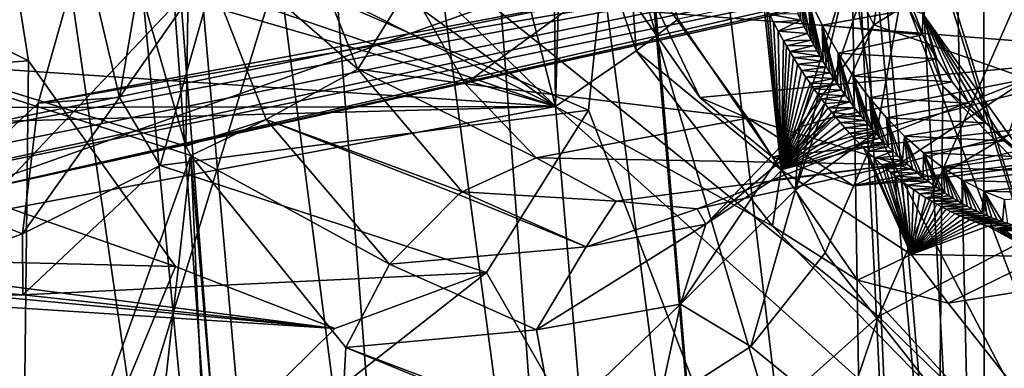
# Model space of a CAD drawing. Header units: metres. Extents: x -150 to 307, y -550 to 84.
# Tile 1012 of 1056: x 224.33 to 229.39, y 24.7 to 26.49. Entities that reach past the tile are written whole.
import ezdxf

# ---------------------------------------------------------------- set-up
doc = ezdxf.new("R2010")
doc.units = ezdxf.units.M
doc.layers.add('solid_26006363', color=7, linetype='CONTINUOUS')

msp = doc.modelspace()

# ---------------------------------------------------------------- linework, layer by layer
at = {"layer": 'solid_26006363'}
for points in [[(222.933075, 25.208296, 934.411377), (217.86026, 31.333513, 929.891663), (234.729706, 39.622826, 939.629944)], [(222.933075, 25.208296, 934.411377), (234.729706, 39.622826, 939.629944), (239.744629, 31.175119, 944.098083)], [(224.38855, 36.556042, 903.392822), (225.663223, 19.275679, 901.310608), (223.958771, 37.117767, 903.122925)], [(224.092285, 30.085453, 901.63324), (223.958771, 37.117767, 903.122925), (225.663223, 19.275679, 901.310608)], [(226.71344, 36.846863, 905.727051), (226.734879, 36.892757, 905.759827), (228.029587, 21.339209, 903.923767)], [(228.701538, 20.483871, 904.473816), (228.029587, 21.339209, 903.923767), (226.734879, 36.892757, 905.759827)], [(228.588013, 27.874582, 905.59491), (228.701538, 20.483871, 904.473816), (226.734879, 36.892757, 905.759827)], [(226.083389, 36.154472, 904.934937), (226.71344, 36.846863, 905.727051), (228.029587, 21.339209, 903.923767)], [(224.38855, 36.556042, 903.392822), (225.676941, 19.886387, 901.406067), (225.663223, 19.275679, 901.310608)], [(224.38855, 36.556042, 903.392822), (225.810562, 20.471102, 901.616516), (225.676941, 19.886387, 901.406067)], [(224.38855, 36.556042, 903.392822), (226.364548, 21.327438, 902.278442), (225.810562, 20.471102, 901.616516)], [(224.38855, 36.556042, 903.392822), (225.238113, 36.049168, 904.085938), (226.364548, 21.327438, 902.278442)], [(225.238113, 36.049168, 904.085938), (226.083389, 36.154472, 904.934937), (227.169479, 21.64463, 903.115479)], [(226.083389, 36.154472, 904.934937), (228.029587, 21.339209, 903.923767), (227.169479, 21.64463, 903.115479)], [(225.238113, 36.049168, 904.085938), (227.169479, 21.64463, 903.115479), (226.364548, 21.327438, 902.278442)], [(227.369934, 27.180822, 913.618591), (229.28212, 20.740311, 914.562073), (228.000015, 34.546337, 915.88092)], [(228.109055, 34.447243, 915.971375), (228.000015, 34.546337, 915.88092), (229.28212, 20.740311, 914.562073)], [(228.558563, 34.297913, 916.409058), (228.109055, 34.447243, 915.971375), (229.28212, 20.740311, 914.562073)], [(229.067047, 30.019398, 915.98938), (228.558563, 34.297913, 916.409058), (229.28212, 20.740311, 914.562073)], [(225.228653, 33.224342, 906.663696), (222.794037, 30.242493, 903.265686), (227.08168, 26.040709, 906.479126)], [(227.062271, 27.94528, 907.02179), (225.228653, 33.224342, 906.663696), (227.08168, 26.040709, 906.479126)], [(224.341949, 23.315149, 909.80011), (223.392471, 33.158905, 910.8255), (218.879883, 29.627649, 905.655029)], [(223.805618, 32.935993, 911.187073), (223.392471, 33.158905, 910.8255), (224.341949, 23.315149, 909.80011)], [(224.147766, 27.703775, 910.40271), (223.805618, 32.935993, 911.187073), (224.341949, 23.315149, 909.80011)], [(228.426636, 28.819447, 912.856995), (229.292374, 32.75034, 914.614075), (230.220001, 23.066528, 913.714661)], [(230.136322, 29.451183, 914.796936), (230.220001, 23.066528, 913.714661), (229.292374, 32.75034, 914.614075)], [(207.210709, 32.490288, 894.447876), (226.584961, 17.939213, 905.5672), (226.852875, 18.152309, 905.862976)], [(207.210709, 32.490288, 894.447876), (226.910736, 18.299572, 905.940063), (226.584961, 17.939213, 905.5672)], [(207.210709, 32.490288, 894.447876), (226.852875, 18.152309, 905.862976), (226.910736, 18.299572, 905.940063)], [(226.778046, 17.647861, 937.837097), (222.933075, 25.208296, 934.411377), (239.744629, 31.175119, 944.098083)], [(226.778046, 17.647861, 937.837097), (239.744629, 31.175119, 944.098083), (243.479523, 21.629707, 947.42572)], [(225.828857, 27.305632, 938.273621), (228.739426, 24.961998, 940.542236), (231.438202, 31.129774, 941.790894)], [(231.438202, 31.129774, 941.790894), (228.739426, 24.961998, 940.542236), (234.130096, 27.780539, 943.934509)], [(222.794037, 30.242493, 903.265686), (222.724243, 29.214176, 902.879822), (227.08168, 26.040709, 906.479126)], [(224.092285, 30.085453, 901.63324), (225.663223, 19.275679, 901.310608), (222.456528, 18.67592, 898.201721)], [(229.280884, 28.9625, 916.000183), (229.067047, 30.019398, 915.98938), (229.28212, 20.740311, 914.562073)], [(224.341949, 23.315149, 909.80011), (218.879883, 29.627649, 905.655029), (219.742844, 18.088186, 904.527832)], [(222.788315, 29.265169, 935.864197), (220.796112, 21.986137, 935.121948), (225.828857, 27.305632, 938.273621)], [(222.724243, 29.214176, 902.879822), (222.338043, 28.426254, 902.252686), (227.08168, 26.040709, 906.479126)], [(229.863983, 28.199978, 916.475403), (229.280884, 28.9625, 916.000183), (229.28212, 20.740311, 914.562073)], [(228.847427, 27.400961, 913.019592), (228.426636, 28.819447, 912.856995), (230.220001, 23.066528, 913.714661)], [(221.674805, 27.890181, 901.661743), (227.08168, 26.040709, 906.479126), (222.338043, 28.426254, 902.252686)], [(230.615555, 28.021585, 917.255615), (229.863983, 28.199978, 916.475403), (229.28212, 20.740311, 914.562073)], [(230.615555, 28.021585, 917.255615), (229.28212, 20.740311, 914.562073), (230.96936, 22.346163, 916.648987)], [(227.120712, 27.433559, 906.933594), (227.062271, 27.94528, 907.02179), (227.08168, 26.040709, 906.479126)], [(221.674805, 27.890181, 901.661743), (220.917435, 27.831703, 900.986938), (227.08168, 26.040709, 906.479126)], [(228.588013, 27.874582, 905.59491), (229.005539, 19.295961, 904.616943), (228.701538, 20.483871, 904.473816)], [(228.588013, 27.874582, 905.59491), (228.65152, 27.228842, 905.536011), (229.005539, 19.295961, 904.616943)], [(220.917435, 27.831703, 900.986938), (209.069305, 27.25255, 890.430664), (227.08168, 26.040709, 906.479126)], [(228.739426, 24.961998, 940.542236), (231.497849, 22.278122, 942.647217), (234.130096, 27.780539, 943.934509)], [(222.304886, 27.322866, 912.606201), (224.147766, 27.703775, 910.40271), (224.377335, 26.27429, 910.359558)], [(224.377335, 26.27429, 910.359558), (224.147766, 27.703775, 910.40271), (224.341949, 23.315149, 909.80011)], [(222.376663, 27.24016, 913.304688), (222.515839, 26.360807, 913.380981), (230.631729, 27.443169, 906.187317)], [(222.515839, 26.360807, 913.380981), (230.684784, 27.291998, 906.234619), (230.631729, 27.443169, 906.187317)], [(227.415604, 27.463661, 906.898743), (227.120712, 27.433559, 906.933594), (227.495438, 26.325548, 907.017151)], [(227.711014, 26.488485, 906.944885), (227.415604, 27.463661, 906.898743), (227.495438, 26.325548, 907.017151)], [(223.768433, 21.762133, 906.843323), (220.097733, 27.420607, 904.277832), (225.209595, 25.788092, 908.960205)], [(225.18483, 25.836267, 908.944031), (225.209595, 25.788092, 908.960205), (220.097733, 27.420607, 904.277832)], [(224.766693, 27.27828, 908.794617), (225.18483, 25.836267, 908.944031), (220.097733, 27.420607, 904.277832)], [(227.495438, 26.325548, 907.017151), (227.120712, 27.433559, 906.933594), (227.08168, 26.040709, 906.479126)], [(228.861328, 26.634264, 912.888611), (228.847427, 27.400961, 913.019592), (230.220001, 23.066528, 913.714661)], [(220.796112, 21.986137, 935.121948), (223.751617, 20.514965, 937.392212), (225.828857, 27.305632, 938.273621)], [(222.304886, 27.322866, 912.606201), (224.377335, 26.27429, 910.359558), (222.491531, 26.14395, 912.708496)], [(222.515839, 26.360807, 913.380981), (222.980148, 25.708076, 913.777039), (230.684784, 27.291998, 906.234619)], [(222.980148, 25.708076, 913.777039), (230.779587, 27.177504, 906.319092), (230.684784, 27.291998, 906.234619)], [(225.828857, 27.305632, 938.273621), (223.751617, 20.514965, 937.392212), (228.739426, 24.961998, 940.542236)], [(224.426743, 26.056856, 915.157837), (231.216324, 27.330534, 906.708191), (231.135284, 27.207613, 906.635986)], [(224.657944, 26.87734, 915.426025), (231.216324, 27.330534, 906.708191), (224.426743, 26.056856, 915.157837)], [(217.16037, 26.025181, 897.639526), (227.08168, 26.040709, 906.479126), (209.069305, 27.25255, 890.430664)], [(225.200897, 26.987585, 909.024109), (225.18483, 25.836267, 908.944031), (224.766693, 27.27828, 908.794617)], [(223.900223, 25.561747, 914.632385), (231.135284, 27.207613, 906.635986), (231.024857, 27.134247, 906.537598)], [(224.426743, 26.056856, 915.157837), (231.135284, 27.207613, 906.635986), (223.900223, 25.561747, 914.632385)], [(228.65152, 27.228842, 905.536011), (229.069351, 26.142412, 905.757874), (229.005539, 19.295961, 904.616943)], [(228.967743, 26.515848, 905.809814), (229.069351, 26.142412, 905.757874), (228.65152, 27.228842, 905.536011)], [(223.11145, 25.618933, 913.89502), (230.779587, 27.177504, 906.319092), (222.980148, 25.708076, 913.777039)], [(223.249268, 25.552698, 914.020386), (230.779587, 27.177504, 906.319092), (223.11145, 25.618933, 913.89502)], [(223.249268, 25.552698, 914.020386), (230.900452, 27.122534, 906.426758), (230.779587, 27.177504, 906.319092)], [(225.363403, 26.836445, 915.450134), (227.25177, 26.021833, 913.275757), (227.369934, 27.180822, 913.618591)], [(227.369934, 27.180822, 913.618591), (227.25177, 26.021833, 913.275757), (229.28212, 20.740311, 914.562073)], [(223.900223, 25.561747, 914.632385), (230.900452, 27.122534, 906.426758), (223.249268, 25.552698, 914.020386)], [(223.900223, 25.561747, 914.632385), (231.024857, 27.134247, 906.537598), (230.900452, 27.122534, 906.426758)], [(225.726517, 27.088692, 909.057129), (226.066483, 26.231567, 909.202576), (225.200897, 26.987585, 909.024109)], [(226.331696, 26.660131, 908.87616), (226.066483, 26.231567, 909.202576), (225.726517, 27.088692, 909.057129)], [(229.805832, 27.125757, 910.316528), (228.798782, 27.027737, 911.64093), (228.715332, 26.459444, 911.403503)], [(229.504669, 26.181925, 909.82666), (229.805832, 27.125757, 910.316528), (228.715332, 26.459444, 911.403503)], [(224.657944, 26.87734, 915.426025), (224.843628, 26.087004, 915.385315), (225.007706, 27.049585, 915.599182)], [(225.007706, 27.049585, 915.599182), (224.843628, 26.087004, 915.385315), (225.363403, 26.836445, 915.450134)], [(225.200897, 26.987585, 909.024109), (225.596985, 25.972654, 909.213684), (225.18483, 25.836267, 908.944031)], [(226.066483, 26.231567, 909.202576), (225.596985, 25.972654, 909.213684), (225.200897, 26.987585, 909.024109)], [(228.583008, 26.728441, 912.021545), (228.715332, 26.459444, 911.403503), (228.798782, 27.027737, 911.64093)], [(224.657944, 26.87734, 915.426025), (224.426743, 26.056856, 915.157837), (224.843628, 26.087004, 915.385315)], [(224.843628, 26.087004, 915.385315), (225.053467, 25.736502, 915.090637), (225.363403, 26.836445, 915.450134)], [(225.363403, 26.836445, 915.450134), (225.053467, 25.736502, 915.090637), (227.25177, 26.021833, 913.275757)], [(227.487427, 26.790344, 907.864136), (226.618118, 26.156322, 909.051025), (226.331696, 26.660131, 908.87616)], [(227.487427, 26.790344, 907.864136), (228.068161, 25.98049, 908.30658), (226.618118, 26.156322, 909.051025)], [(227.821793, 26.087296, 908.074402), (228.068161, 25.98049, 908.30658), (227.487427, 26.790344, 907.864136)], [(227.513474, 26.53178, 907.842346), (227.821793, 26.087296, 908.074402), (227.487427, 26.790344, 907.864136)], [(228.39386, 26.380751, 906.552002), (228.376938, 26.611071, 906.577209), (228.31221, 26.769846, 906.541077)], [(228.375443, 26.415867, 906.539734), (228.39386, 26.380751, 906.552002), (228.31221, 26.769846, 906.541077)], [(228.358124, 26.450205, 906.528503), (228.375443, 26.415867, 906.539734), (228.31221, 26.769846, 906.541077)], [(228.341751, 26.483767, 906.518127), (228.358124, 26.450205, 906.528503), (228.31221, 26.769846, 906.541077)], [(228.326279, 26.516537, 906.508484), (228.341751, 26.483767, 906.518127), (228.31221, 26.769846, 906.541077)], [(229.981613, 26.703989, 905.443237), (230.244583, 26.31381, 905.649597), (227.513474, 26.53178, 907.842346)], [(228.583008, 26.728441, 912.021545), (228.635742, 26.557356, 912.527039), (228.313599, 25.611835, 911.989685)], [(228.583008, 26.728441, 912.021545), (228.313599, 25.611835, 911.989685), (228.332794, 25.933565, 911.561096)], [(228.583008, 26.728441, 912.021545), (228.332794, 25.933565, 911.561096), (228.715332, 26.459444, 911.403503)], [(226.331696, 26.660131, 908.87616), (226.618118, 26.156322, 909.051025), (226.066483, 26.231567, 909.202576)], [(228.635742, 26.557356, 912.527039), (228.861328, 26.634264, 912.888611), (228.730896, 25.911402, 912.617188)], [(228.730896, 25.911402, 912.617188), (228.861328, 26.634264, 912.888611), (230.220001, 23.066528, 913.714661)], [(228.376938, 26.611071, 906.577209), (228.450638, 26.458672, 906.62384), (228.898056, 26.53758, 906.02887)], [(228.455872, 26.270824, 906.594727), (228.450638, 26.458672, 906.62384), (228.376938, 26.611071, 906.577209)], [(228.439316, 26.298922, 906.58313), (228.455872, 26.270824, 906.594727), (228.376938, 26.611071, 906.577209)], [(228.423477, 26.326605, 906.572083), (228.439316, 26.298922, 906.58313), (228.376938, 26.611071, 906.577209)], [(228.408356, 26.353891, 906.561768), (228.423477, 26.326605, 906.572083), (228.376938, 26.611071, 906.577209)], [(228.39386, 26.380751, 906.552002), (228.408356, 26.353891, 906.561768), (228.376938, 26.611071, 906.577209)], [(228.240845, 25.714544, 907.307129), (228.148987, 26.579916, 906.648926), (227.711014, 26.488485, 906.944885)], [(228.240845, 25.714544, 907.307129), (228.163925, 26.548277, 906.656128), (228.148987, 26.579916, 906.648926)], [(228.240845, 25.714544, 907.307129), (228.180801, 26.513607, 906.664612), (228.163925, 26.548277, 906.656128)], [(228.313599, 25.611835, 911.989685), (228.635742, 26.557356, 912.527039), (228.730896, 25.911402, 912.617188)], [(228.450638, 26.458672, 906.62384), (228.965607, 26.408026, 906.071228), (228.898056, 26.53758, 906.02887)], [(228.898056, 26.53758, 906.02887), (228.965607, 26.408026, 906.071228), (228.967743, 26.515848, 905.809814)], [(228.240845, 25.714544, 907.307129), (227.711014, 26.488485, 906.944885), (227.495438, 26.325548, 907.017151)], [(230.244583, 26.31381, 905.649597), (227.821793, 26.087296, 908.074402), (227.513474, 26.53178, 907.842346)], [(228.180801, 26.513607, 906.664612), (228.341751, 26.483767, 906.518127), (228.326279, 26.516537, 906.508484)], [(228.180801, 26.513607, 906.664612), (228.201324, 26.472847, 906.675354), (228.341751, 26.483767, 906.518127)], [(228.240845, 25.714544, 907.307129), (228.201324, 26.472847, 906.675354), (228.180801, 26.513607, 906.664612)], [(228.201324, 26.472847, 906.675354), (228.225067, 26.427654, 906.688232), (228.341751, 26.483767, 906.518127)], [(228.225067, 26.427654, 906.688232), (228.358124, 26.450205, 906.528503), (228.341751, 26.483767, 906.518127)], [(228.965607, 26.408026, 906.071228), (229.039246, 26.284241, 906.121277), (228.967743, 26.515848, 905.809814)], [(228.967743, 26.515848, 905.809814), (229.483459, 25.789953, 906.196533), (229.069351, 26.142412, 905.757874)], [(229.383804, 25.864332, 906.391052), (229.483459, 25.789953, 906.196533), (228.967743, 26.515848, 905.809814)], [(229.291306, 25.956585, 906.314026), (229.383804, 25.864332, 906.391052), (228.967743, 26.515848, 905.809814)], [(229.202759, 26.057646, 906.243164), (229.291306, 25.956585, 906.314026), (228.967743, 26.515848, 905.809814)], [(229.118515, 26.167139, 906.178772), (229.202759, 26.057646, 906.243164), (228.967743, 26.515848, 905.809814)], [(229.039246, 26.284241, 906.121277), (229.118515, 26.167139, 906.178772), (228.967743, 26.515848, 905.809814)], [(228.240845, 25.714544, 907.307129), (228.225067, 26.427654, 906.688232), (228.201324, 26.472847, 906.675354)], [(228.225067, 26.427654, 906.688232), (228.375443, 26.415867, 906.539734), (228.358124, 26.450205, 906.528503)], [(228.332794, 25.933565, 911.561096), (228.504898, 25.985924, 911.052124), (228.715332, 26.459444, 911.403503)], [(228.450638, 26.458672, 906.62384), (228.533005, 26.313496, 906.680847), (228.965607, 26.408026, 906.071228)], [(228.529449, 26.154728, 906.648315), (228.533005, 26.313496, 906.680847), (228.450638, 26.458672, 906.62384)], [(228.509888, 26.184256, 906.633789), (228.529449, 26.154728, 906.648315), (228.450638, 26.458672, 906.62384)], [(228.491074, 26.213436, 906.619995), (228.509888, 26.184256, 906.633789), (228.450638, 26.458672, 906.62384)], [(228.473083, 26.242311, 906.607056), (228.491074, 26.213436, 906.619995), (228.450638, 26.458672, 906.62384)], [(228.455872, 26.270824, 906.594727), (228.473083, 26.242311, 906.607056), (228.450638, 26.458672, 906.62384)], [(229.504669, 26.181925, 909.82666), (228.715332, 26.459444, 911.403503), (228.504898, 25.985924, 911.052124)], [(228.225067, 26.427654, 906.688232), (228.252396, 26.37789, 906.703796), (228.375443, 26.415867, 906.539734)], [(228.240845, 25.714544, 907.307129), (228.252396, 26.37789, 906.703796), (228.225067, 26.427654, 906.688232)], [(228.252396, 26.37789, 906.703796), (228.39386, 26.380751, 906.552002), (228.375443, 26.415867, 906.539734)], [(228.252396, 26.37789, 906.703796), (228.267639, 26.351065, 906.712769), (228.39386, 26.380751, 906.552002)], [(228.267639, 26.351065, 906.712769), (228.408356, 26.353891, 906.561768), (228.39386, 26.380751, 906.552002)], [(228.533005, 26.313496, 906.680847), (229.039246, 26.284241, 906.121277), (228.965607, 26.408026, 906.071228)], [(228.240845, 25.714544, 907.307129), (228.267639, 26.351065, 906.712769), (228.252396, 26.37789, 906.703796)], [(228.240845, 25.714544, 907.307129), (228.284225, 26.322607, 906.722778), (228.267639, 26.351065, 906.712769)], [(228.267639, 26.351065, 906.712769), (228.284225, 26.322607, 906.722778), (228.408356, 26.353891, 906.561768)], [(228.284225, 26.322607, 906.722778), (228.423477, 26.326605, 906.572083), (228.408356, 26.353891, 906.561768)], [(228.195648, 25.424828, 907.531555), (227.495438, 26.325548, 907.017151), (227.08168, 26.040709, 906.479126)], [(228.240845, 25.714544, 907.307129), (227.495438, 26.325548, 907.017151), (228.195648, 25.424828, 907.531555)], [(230.244583, 26.31381, 905.649597), (228.195755, 25.780355, 908.401062), (227.821793, 26.087296, 908.074402)], [(230.244583, 26.31381, 905.649597), (230.57103, 26.048555, 905.936646), (228.195755, 25.780355, 908.401062)], [(228.240845, 25.714544, 907.307129), (228.302979, 26.291336, 906.734375), (228.284225, 26.322607, 906.722778)], [(228.240845, 25.714544, 907.307129), (228.323456, 26.258205, 906.747314), (228.302979, 26.291336, 906.734375)], [(228.284225, 26.322607, 906.722778), (228.439316, 26.298922, 906.58313), (228.423477, 26.326605, 906.572083)], [(228.284225, 26.322607, 906.722778), (228.302979, 26.291336, 906.734375), (228.439316, 26.298922, 906.58313)], [(228.302979, 26.291336, 906.734375), (228.455872, 26.270824, 906.594727), (228.439316, 26.298922, 906.58313)], [(228.302979, 26.291336, 906.734375), (228.323456, 26.258205, 906.747314), (228.455872, 26.270824, 906.594727)], [(228.529449, 26.154728, 906.648315), (228.54982, 26.124876, 906.663574), (228.533005, 26.313496, 906.680847)], [(228.533005, 26.313496, 906.680847), (228.610107, 26.195763, 906.737732), (229.039246, 26.284241, 906.121277)], [(228.616455, 26.033735, 906.714783), (228.610107, 26.195763, 906.737732), (228.533005, 26.313496, 906.680847)], [(228.593369, 26.064375, 906.696838), (228.616455, 26.033735, 906.714783), (228.533005, 26.313496, 906.680847)], [(228.571121, 26.094748, 906.679749), (228.593369, 26.064375, 906.696838), (228.533005, 26.313496, 906.680847)], [(228.54982, 26.124876, 906.663574), (228.571121, 26.094748, 906.679749), (228.533005, 26.313496, 906.680847)], [(228.610107, 26.195763, 906.737732), (229.118515, 26.167139, 906.178772), (229.039246, 26.284241, 906.121277)], [(222.491531, 26.14395, 912.708496), (224.377335, 26.27429, 910.359558), (225.130844, 25.219187, 910.931946)], [(225.130844, 25.219187, 910.931946), (224.377335, 26.27429, 910.359558), (224.341949, 23.315149, 909.80011)], [(226.066483, 26.231567, 909.202576), (226.602921, 25.602495, 909.62146), (225.596985, 25.972654, 909.213684)], [(226.982788, 25.775999, 909.344421), (226.602921, 25.602495, 909.62146), (226.066483, 26.231567, 909.202576)], [(226.618118, 26.156322, 909.051025), (226.982788, 25.775999, 909.344421), (226.066483, 26.231567, 909.202576)], [(228.240845, 25.714544, 907.307129), (228.345001, 26.224487, 906.761169), (228.323456, 26.258205, 906.747314)], [(228.323456, 26.258205, 906.747314), (228.473083, 26.242311, 906.607056), (228.455872, 26.270824, 906.594727)], [(228.323456, 26.258205, 906.747314), (228.345001, 26.224487, 906.761169), (228.473083, 26.242311, 906.607056)], [(228.345001, 26.224487, 906.761169), (228.491074, 26.213436, 906.619995), (228.473083, 26.242311, 906.607056)], [(229.504669, 26.181925, 909.82666), (228.504898, 25.985924, 911.052124), (228.192368, 25.661804, 910.62793)], [(228.840942, 25.743021, 909.058289), (229.504669, 26.181925, 909.82666), (228.192368, 25.661804, 910.62793)], [(228.240845, 25.714544, 907.307129), (228.366852, 26.191399, 906.775574), (228.345001, 26.224487, 906.761169)], [(228.240845, 25.714544, 907.307129), (228.388199, 26.16008, 906.789917), (228.366852, 26.191399, 906.775574)], [(228.345001, 26.224487, 906.761169), (228.366852, 26.191399, 906.775574), (228.491074, 26.213436, 906.619995)], [(228.366852, 26.191399, 906.775574), (228.509888, 26.184256, 906.633789), (228.491074, 26.213436, 906.619995)], [(228.366852, 26.191399, 906.775574), (228.388199, 26.16008, 906.789917), (228.509888, 26.184256, 906.633789)], [(228.388199, 26.16008, 906.789917), (228.529449, 26.154728, 906.648315), (228.509888, 26.184256, 906.633789)], [(228.610107, 26.195763, 906.737732), (228.692749, 26.085072, 906.801636), (229.118515, 26.167139, 906.178772)], [(228.707123, 25.92329, 906.787048), (228.692749, 26.085072, 906.801636), (228.610107, 26.195763, 906.737732)], [(228.68782, 25.9457, 906.771423), (228.707123, 25.92329, 906.787048), (228.610107, 26.195763, 906.737732)], [(228.669067, 25.967949, 906.756348), (228.68782, 25.9457, 906.771423), (228.610107, 26.195763, 906.737732)], [(228.650879, 25.990017, 906.741821), (228.669067, 25.967949, 906.756348), (228.610107, 26.195763, 906.737732)], [(228.616455, 26.033735, 906.714783), (228.650879, 25.990017, 906.741821), (228.610107, 26.195763, 906.737732)], [(229.404968, 25.893545, 909.67041), (229.504669, 26.181925, 909.82666), (228.840942, 25.743021, 909.058289)], [(222.491531, 26.14395, 912.708496), (225.130844, 25.219187, 910.931946), (223.11412, 25.268867, 913.239258)], [(228.068161, 25.98049, 908.30658), (226.982788, 25.775999, 909.344421), (226.618118, 26.156322, 909.051025)], [(228.240845, 25.714544, 907.307129), (228.408188, 26.131609, 906.803589), (228.388199, 26.16008, 906.789917)], [(228.240845, 25.714544, 907.307129), (228.427963, 26.104229, 906.817322), (228.408188, 26.131609, 906.803589)], [(228.388199, 26.16008, 906.789917), (228.408188, 26.131609, 906.803589), (228.529449, 26.154728, 906.648315)], [(228.408188, 26.131609, 906.803589), (228.54982, 26.124876, 906.663574), (228.529449, 26.154728, 906.648315)], [(228.408188, 26.131609, 906.803589), (228.427963, 26.104229, 906.817322), (228.54982, 26.124876, 906.663574)], [(228.692749, 26.085072, 906.801636), (229.202759, 26.057646, 906.243164), (229.118515, 26.167139, 906.178772)], [(229.069351, 26.142412, 905.757874), (229.757828, 25.433819, 906.332092), (229.005539, 19.295961, 904.616943)], [(229.483459, 25.789953, 906.196533), (229.757828, 25.433819, 906.332092), (229.069351, 26.142412, 905.757874)], [(224.843628, 26.087004, 915.385315), (224.346329, 25.386263, 914.874573), (225.053467, 25.736502, 915.090637)], [(224.426743, 26.056856, 915.157837), (224.346329, 25.386263, 914.874573), (224.843628, 26.087004, 915.385315)], [(227.821793, 26.087296, 908.074402), (228.195755, 25.780355, 908.401062), (228.068161, 25.98049, 908.30658)], [(228.240845, 25.714544, 907.307129), (228.446259, 26.07955, 906.830261), (228.427963, 26.104229, 906.817322)], [(228.240845, 25.714544, 907.307129), (228.463837, 26.05641, 906.842834), (228.446259, 26.07955, 906.830261)], [(228.427963, 26.104229, 906.817322), (228.571121, 26.094748, 906.679749), (228.54982, 26.124876, 906.663574)], [(228.427963, 26.104229, 906.817322), (228.446259, 26.07955, 906.830261), (228.571121, 26.094748, 906.679749)], [(228.446259, 26.07955, 906.830261), (228.593369, 26.064375, 906.696838), (228.571121, 26.094748, 906.679749)], [(228.446259, 26.07955, 906.830261), (228.463837, 26.05641, 906.842834), (228.593369, 26.064375, 906.696838)], [(228.692749, 26.085072, 906.801636), (228.780472, 25.982183, 906.872314), (229.202759, 26.057646, 906.243164)], [(228.791397, 25.832886, 906.856567), (228.780472, 25.982183, 906.872314), (228.692749, 26.085072, 906.801636)], [(228.769226, 25.855589, 906.838074), (228.791397, 25.832886, 906.856567), (228.692749, 26.085072, 906.801636)], [(228.747757, 25.878187, 906.820251), (228.769226, 25.855589, 906.838074), (228.692749, 26.085072, 906.801636)], [(228.727081, 25.90077, 906.803284), (228.747757, 25.878187, 906.820251), (228.692749, 26.085072, 906.801636)], [(228.707123, 25.92329, 906.787048), (228.727081, 25.90077, 906.803284), (228.692749, 26.085072, 906.801636)], [(231.660248, 26.121342, 908.422729), (232.38504, 18.18017, 907.970154), (228.933105, 18.391594, 904.42572)], [(231.38295, 25.681328, 908.05426), (231.660248, 26.121342, 908.422729), (228.933105, 18.391594, 904.42572)], [(217.16037, 26.025181, 897.639526), (219.889664, 25.847887, 900.071228), (227.08168, 26.040709, 906.479126)], [(219.889664, 25.847887, 900.071228), (222.568146, 25.193985, 902.457703), (227.08168, 26.040709, 906.479126)], [(222.568146, 25.193985, 902.457703), (227.367783, 22.619211, 906.734009), (227.08168, 26.040709, 906.479126)], [(224.426743, 26.056856, 915.157837), (223.900223, 25.561747, 914.632385), (224.346329, 25.386263, 914.874573)], [(228.195648, 25.424828, 907.531555), (227.08168, 26.040709, 906.479126), (231.288528, 22.257338, 910.227234)], [(227.367783, 22.619211, 906.734009), (231.288528, 22.257338, 910.227234), (227.08168, 26.040709, 906.479126)], [(230.57103, 26.048555, 905.936646), (228.611481, 25.633638, 908.80188), (228.195755, 25.780355, 908.401062)], [(228.240845, 25.714544, 907.307129), (228.481491, 26.033707, 906.855652), (228.463837, 26.05641, 906.842834)], [(228.240845, 25.714544, 907.307129), (228.500031, 26.010399, 906.869324), (228.481491, 26.033707, 906.855652)], [(228.463837, 26.05641, 906.842834), (228.481491, 26.033707, 906.855652), (228.593369, 26.064375, 906.696838)], [(228.481491, 26.033707, 906.855652), (228.616455, 26.033735, 906.714783), (228.593369, 26.064375, 906.696838)], [(228.481491, 26.033707, 906.855652), (228.500031, 26.010399, 906.869324), (228.616455, 26.033735, 906.714783)], [(228.500031, 26.010399, 906.869324), (228.650879, 25.990017, 906.741821), (228.616455, 26.033735, 906.714783)], [(230.57103, 26.048555, 905.936646), (230.930283, 25.929815, 906.276855), (228.611481, 25.633638, 908.80188)], [(228.780472, 25.982183, 906.872314), (229.291306, 25.956585, 906.314026), (229.202759, 26.057646, 906.243164)], [(225.053467, 25.736502, 915.090637), (226.727249, 25.187775, 912.57489), (227.25177, 26.021833, 913.275757)], [(227.25177, 26.021833, 913.275757), (226.727249, 25.187775, 912.57489), (229.28212, 20.740311, 914.562073)], [(228.068161, 25.98049, 908.30658), (228.840942, 25.743021, 909.058289), (226.982788, 25.775999, 909.344421)], [(227.852997, 25.435169, 910.922668), (228.192368, 25.661804, 910.62793), (228.504898, 25.985924, 911.052124)], [(228.332794, 25.933565, 911.561096), (227.852997, 25.435169, 910.922668), (228.504898, 25.985924, 911.052124)], [(228.611481, 25.633638, 908.80188), (228.840942, 25.743021, 909.058289), (228.068161, 25.98049, 908.30658)], [(228.195755, 25.780355, 908.401062), (228.611481, 25.633638, 908.80188), (228.068161, 25.98049, 908.30658)], [(228.240845, 25.714544, 907.307129), (228.52034, 25.985506, 906.884583), (228.500031, 26.010399, 906.869324)], [(228.240845, 25.714544, 907.307129), (228.542679, 25.958891, 906.90155), (228.52034, 25.985506, 906.884583)], [(228.500031, 26.010399, 906.869324), (228.52034, 25.985506, 906.884583), (228.650879, 25.990017, 906.741821)], [(228.52034, 25.985506, 906.884583), (228.669067, 25.967949, 906.756348), (228.650879, 25.990017, 906.741821)], [(228.52034, 25.985506, 906.884583), (228.542679, 25.958891, 906.90155), (228.669067, 25.967949, 906.756348)], [(228.780472, 25.982183, 906.872314), (228.873199, 25.887419, 906.949768), (229.291306, 25.956585, 906.314026)], [(228.862366, 25.764488, 906.916626), (228.873199, 25.887419, 906.949768), (228.780472, 25.982183, 906.872314)], [(228.837906, 25.787233, 906.895813), (228.862366, 25.764488, 906.916626), (228.780472, 25.982183, 906.872314)], [(228.81427, 25.810066, 906.875793), (228.837906, 25.787233, 906.895813), (228.780472, 25.982183, 906.872314)], [(228.791397, 25.832886, 906.856567), (228.81427, 25.810066, 906.875793), (228.780472, 25.982183, 906.872314)], [(225.596985, 25.972654, 909.213684), (225.209595, 25.788092, 908.960205), (225.18483, 25.836267, 908.944031)], [(225.596985, 25.972654, 909.213684), (226.23053, 25.231369, 909.715027), (225.209595, 25.788092, 908.960205)], [(226.583466, 25.588493, 909.631104), (226.23053, 25.231369, 909.715027), (225.596985, 25.972654, 909.213684)], [(226.602921, 25.602495, 909.62146), (226.583466, 25.588493, 909.631104), (225.596985, 25.972654, 909.213684)], [(228.332794, 25.933565, 911.561096), (228.313599, 25.611835, 911.989685), (227.723602, 25.025103, 911.243103)], [(228.332794, 25.933565, 911.561096), (227.723602, 25.025103, 911.243103), (227.852997, 25.435169, 910.922668)], [(228.240845, 25.714544, 907.307129), (228.566452, 25.931396, 906.919983), (228.542679, 25.958891, 906.90155)], [(228.240845, 25.714544, 907.307129), (228.591187, 25.903717, 906.939331), (228.566452, 25.931396, 906.919983)], [(228.542679, 25.958891, 906.90155), (228.68782, 25.9457, 906.771423), (228.669067, 25.967949, 906.756348)], [(228.542679, 25.958891, 906.90155), (228.566452, 25.931396, 906.919983), (228.68782, 25.9457, 906.771423)], [(228.566452, 25.931396, 906.919983), (228.707123, 25.92329, 906.787048), (228.68782, 25.9457, 906.771423)], [(228.566452, 25.931396, 906.919983), (228.591187, 25.903717, 906.939331), (228.707123, 25.92329, 906.787048)], [(230.930283, 25.929815, 906.276855), (229.027969, 25.669451, 909.238586), (228.611481, 25.633638, 908.80188)], [(228.873199, 25.887419, 906.949768), (229.383804, 25.864332, 906.391052), (229.291306, 25.956585, 906.314026)], [(231.291107, 25.97019, 906.640869), (229.404968, 25.893545, 909.67041), (229.027969, 25.669451, 909.238586)], [(230.930283, 25.929815, 906.276855), (231.291107, 25.97019, 906.640869), (229.027969, 25.669451, 909.238586)], [(228.240845, 25.714544, 907.307129), (228.616333, 25.876499, 906.95929), (228.591187, 25.903717, 906.939331)], [(228.240845, 25.714544, 907.307129), (228.641342, 25.85034, 906.97937), (228.616333, 25.876499, 906.95929)], [(228.313599, 25.611835, 911.989685), (228.730896, 25.911402, 912.617188), (228.466431, 25.288996, 912.226074)], [(228.466431, 25.288996, 912.226074), (228.730896, 25.911402, 912.617188), (230.220001, 23.066528, 913.714661)], [(228.591187, 25.903717, 906.939331), (228.727081, 25.90077, 906.803284), (228.707123, 25.92329, 906.787048)], [(228.591187, 25.903717, 906.939331), (228.616333, 25.876499, 906.95929), (228.727081, 25.90077, 906.803284)], [(228.616333, 25.876499, 906.95929), (228.747757, 25.878187, 906.820251), (228.727081, 25.90077, 906.803284)], [(228.616333, 25.876499, 906.95929), (228.641342, 25.85034, 906.97937), (228.747757, 25.878187, 906.820251)], [(228.641342, 25.85034, 906.97937), (228.769226, 25.855589, 906.838074), (228.747757, 25.878187, 906.820251)], [(229.027969, 25.669451, 909.238586), (229.404968, 25.893545, 909.67041), (228.840942, 25.743021, 909.058289)], [(228.862366, 25.764488, 906.916626), (228.887711, 25.741934, 906.938477), (228.873199, 25.887419, 906.949768)], [(228.873199, 25.887419, 906.949768), (228.970474, 25.801603, 907.03363), (229.383804, 25.864332, 906.391052)], [(228.968872, 25.674738, 907.009277), (228.970474, 25.801603, 907.03363), (228.873199, 25.887419, 906.949768)], [(228.940979, 25.697029, 906.984802), (228.968872, 25.674738, 907.009277), (228.873199, 25.887419, 906.949768)], [(228.91394, 25.719481, 906.961182), (228.940979, 25.697029, 906.984802), (228.873199, 25.887419, 906.949768)], [(228.887711, 25.741934, 906.938477), (228.91394, 25.719481, 906.961182), (228.873199, 25.887419, 906.949768)], [(228.240845, 25.714544, 907.307129), (228.661972, 25.829432, 906.996155), (228.641342, 25.85034, 906.97937)], [(228.907135, 25.28091, 907.917236), (228.661972, 25.829432, 906.996155), (228.240845, 25.714544, 907.307129)], [(228.641342, 25.85034, 906.97937), (228.661972, 25.829432, 906.996155), (228.769226, 25.855589, 906.838074)], [(228.661972, 25.829432, 906.996155), (228.791397, 25.832886, 906.856567), (228.769226, 25.855589, 906.838074)], [(228.661972, 25.829432, 906.996155), (228.681549, 25.810122, 907.012146), (228.791397, 25.832886, 906.856567)], [(228.907135, 25.28091, 907.917236), (228.681549, 25.810122, 907.012146), (228.661972, 25.829432, 906.996155)], [(228.681549, 25.810122, 907.012146), (228.81427, 25.810066, 906.875793), (228.791397, 25.832886, 906.856567)], [(228.970474, 25.801603, 907.03363), (229.479935, 25.78126, 906.473877), (229.383804, 25.864332, 906.391052)], [(229.383804, 25.864332, 906.391052), (229.479935, 25.78126, 906.473877), (229.483459, 25.789953, 906.196533)], [(224.720337, 21.41044, 907.73645), (223.768433, 21.762133, 906.843323), (225.209595, 25.788092, 908.960205)], [(225.449432, 20.482985, 908.332275), (224.720337, 21.41044, 907.73645), (225.209595, 25.788092, 908.960205)], [(225.729752, 19.657324, 908.498657), (225.209595, 25.788092, 908.960205), (226.005188, 24.801939, 909.59021)], [(226.23053, 25.231369, 909.715027), (226.005188, 24.801939, 909.59021), (225.209595, 25.788092, 908.960205)], [(225.449432, 20.482985, 908.332275), (225.209595, 25.788092, 908.960205), (225.729752, 19.657324, 908.498657)], [(227.392517, 25.554108, 909.730591), (226.602921, 25.602495, 909.62146), (226.982788, 25.775999, 909.344421)], [(228.840942, 25.743021, 909.058289), (227.392517, 25.554108, 909.730591), (226.982788, 25.775999, 909.344421)], [(228.681549, 25.810122, 907.012146), (228.718521, 25.775078, 907.042786), (228.81427, 25.810066, 906.875793)], [(228.907135, 25.28091, 907.917236), (228.718521, 25.775078, 907.042786), (228.681549, 25.810122, 907.012146)], [(228.718521, 25.775078, 907.042786), (228.837906, 25.787233, 906.895813), (228.81427, 25.810066, 906.875793)], [(228.718521, 25.775078, 907.042786), (228.862366, 25.764488, 906.916626), (228.837906, 25.787233, 906.895813)], [(228.718521, 25.775078, 907.042786), (228.756577, 25.740801, 907.074829), (228.862366, 25.764488, 906.916626)], [(228.907135, 25.28091, 907.917236), (228.756577, 25.740801, 907.074829), (228.718521, 25.775078, 907.042786)], [(228.968872, 25.674738, 907.009277), (228.997696, 25.652765, 907.03479), (228.970474, 25.801603, 907.03363)], [(228.970474, 25.801603, 907.03363), (229.071381, 25.725681, 907.123108), (229.479935, 25.78126, 906.473877)], [(229.080933, 25.595152, 907.109619), (229.071381, 25.725681, 907.123108), (228.970474, 25.801603, 907.03363)], [(229.059494, 25.60936, 907.09021), (229.080933, 25.595152, 907.109619), (228.970474, 25.801603, 907.03363)], [(229.038452, 25.623665, 907.071289), (229.059494, 25.60936, 907.09021), (228.970474, 25.801603, 907.03363)], [(228.997696, 25.652765, 907.03479), (229.038452, 25.623665, 907.071289), (228.970474, 25.801603, 907.03363)], [(229.071381, 25.725681, 907.123108), (229.579178, 25.707811, 906.562195), (229.479935, 25.78126, 906.473877)], [(224.346329, 25.386263, 914.874573), (224.34761, 25.072697, 914.38623), (225.053467, 25.736502, 915.090637)], [(225.053467, 25.736502, 915.090637), (224.34761, 25.072697, 914.38623), (226.727249, 25.187775, 912.57489)], [(228.840942, 25.743021, 909.058289), (227.80957, 25.514053, 910.173157), (227.392517, 25.554108, 909.730591)], [(228.840942, 25.743021, 909.058289), (228.192368, 25.661804, 910.62793), (227.80957, 25.514053, 910.173157)], [(228.611481, 25.633638, 908.80188), (229.027969, 25.669451, 909.238586), (228.840942, 25.743021, 909.058289)], [(228.756577, 25.740801, 907.074829), (228.887711, 25.741934, 906.938477), (228.862366, 25.764488, 906.916626)], [(228.756577, 25.740801, 907.074829), (228.777573, 25.722616, 907.092834), (228.887711, 25.741934, 906.938477)], [(228.907135, 25.28091, 907.917236), (228.777573, 25.722616, 907.092834), (228.756577, 25.740801, 907.074829)], [(228.777573, 25.722616, 907.092834), (228.91394, 25.719481, 906.961182), (228.887711, 25.741934, 906.938477)], [(229.071381, 25.725681, 907.123108), (229.17482, 25.660347, 907.217285), (229.579178, 25.707811, 906.562195)], [(229.171219, 25.540609, 907.192322), (229.17482, 25.660347, 907.217285), (229.071381, 25.725681, 907.123108)], [(229.147934, 25.553772, 907.170776), (229.171219, 25.540609, 907.192322), (229.071381, 25.725681, 907.123108)], [(229.125137, 25.567293, 907.149902), (229.147934, 25.553772, 907.170776), (229.071381, 25.725681, 907.123108)], [(229.102814, 25.581108, 907.129517), (229.125137, 25.567293, 907.149902), (229.071381, 25.725681, 907.123108)], [(229.080933, 25.595152, 907.109619), (229.102814, 25.581108, 907.129517), (229.071381, 25.725681, 907.123108)], [(228.240845, 25.714544, 907.307129), (228.195648, 25.424828, 907.531555), (228.631012, 25.148409, 907.940979)], [(228.907135, 25.28091, 907.917236), (228.240845, 25.714544, 907.307129), (228.631012, 25.148409, 907.940979)], [(228.777573, 25.722616, 907.092834), (228.800797, 25.703129, 907.112915), (228.91394, 25.719481, 906.961182)], [(228.907135, 25.28091, 907.917236), (228.800797, 25.703129, 907.112915), (228.777573, 25.722616, 907.092834)], [(228.800797, 25.703129, 907.112915), (228.940979, 25.697029, 906.984802), (228.91394, 25.719481, 906.961182)], [(228.800797, 25.703129, 907.112915), (228.827072, 25.681841, 907.135925), (228.940979, 25.697029, 906.984802)], [(228.907135, 25.28091, 907.917236), (228.827072, 25.681841, 907.135925), (228.800797, 25.703129, 907.112915)], [(228.827072, 25.681841, 907.135925), (228.968872, 25.674738, 907.009277), (228.940979, 25.697029, 906.984802)], [(228.827072, 25.681841, 907.135925), (228.856155, 25.659212, 907.161682), (228.968872, 25.674738, 907.009277)], [(228.907135, 25.28091, 907.917236), (228.856155, 25.659212, 907.161682), (228.827072, 25.681841, 907.135925)], [(228.856155, 25.659212, 907.161682), (228.997696, 25.652765, 907.03479), (228.968872, 25.674738, 907.009277)], [(231.013824, 25.377335, 907.616394), (231.38295, 25.681328, 908.05426), (228.933105, 18.391594, 904.42572)], [(229.17482, 25.660347, 907.217285), (229.680923, 25.64435, 906.655334), (229.579178, 25.707811, 906.562195)], [(227.852997, 25.435169, 910.922668), (227.80957, 25.514053, 910.173157), (228.192368, 25.661804, 910.62793)], [(228.856155, 25.659212, 907.161682), (228.8871, 25.636217, 907.189392), (228.997696, 25.652765, 907.03479)], [(228.907135, 25.28091, 907.917236), (228.8871, 25.636217, 907.189392), (228.856155, 25.659212, 907.161682)], [(228.8871, 25.636217, 907.189392), (229.038452, 25.623665, 907.071289), (228.997696, 25.652765, 907.03479)], [(228.8871, 25.636217, 907.189392), (228.9189, 25.613729, 907.218079), (229.038452, 25.623665, 907.071289)], [(228.907135, 25.28091, 907.917236), (228.9189, 25.613729, 907.218079), (228.8871, 25.636217, 907.189392)], [(228.9189, 25.613729, 907.218079), (229.059494, 25.60936, 907.09021), (229.038452, 25.623665, 907.071289)], [(229.171219, 25.540609, 907.192322), (229.195007, 25.52787, 907.214417), (229.17482, 25.660347, 907.217285)], [(229.17482, 25.660347, 907.217285), (229.280136, 25.605886, 907.315491), (229.680923, 25.64435, 906.655334)], [(229.269516, 25.491444, 907.284302), (229.280136, 25.605886, 907.315491), (229.17482, 25.660347, 907.217285)], [(229.244171, 25.503351, 907.260437), (229.269516, 25.491444, 907.284302), (229.17482, 25.660347, 907.217285)], [(229.21933, 25.51552, 907.237122), (229.244171, 25.503351, 907.260437), (229.17482, 25.660347, 907.217285)], [(229.195007, 25.52787, 907.214417), (229.21933, 25.51552, 907.237122), (229.17482, 25.660347, 907.217285)], [(229.280136, 25.605886, 907.315491), (229.784561, 25.591219, 906.752747), (229.680923, 25.64435, 906.655334)], [(227.238708, 25.320072, 910.232117), (226.23053, 25.231369, 909.715027), (226.583466, 25.588493, 909.631104)], [(227.238708, 25.320072, 910.232117), (226.583466, 25.588493, 909.631104), (226.602921, 25.602495, 909.62146)], [(227.238708, 25.320072, 910.232117), (226.602921, 25.602495, 909.62146), (227.392517, 25.554108, 909.730591)], [(227.723602, 25.025103, 911.243103), (228.313599, 25.611835, 911.989685), (228.085175, 24.808208, 911.740784)], [(228.313599, 25.611835, 911.989685), (228.466431, 25.288996, 912.226074), (228.085175, 24.808208, 911.740784)], [(228.907135, 25.28091, 907.917236), (228.95047, 25.592499, 907.246887), (228.9189, 25.613729, 907.218079)], [(228.907135, 25.28091, 907.917236), (228.98317, 25.571651, 907.276917), (228.95047, 25.592499, 907.246887)], [(228.9189, 25.613729, 907.218079), (228.95047, 25.592499, 907.246887), (229.059494, 25.60936, 907.09021)], [(228.95047, 25.592499, 907.246887), (229.080933, 25.595152, 907.109619), (229.059494, 25.60936, 907.09021)], [(228.95047, 25.592499, 907.246887), (228.98317, 25.571651, 907.276917), (229.080933, 25.595152, 907.109619)], [(228.98317, 25.571651, 907.276917), (229.102814, 25.581108, 907.129517), (229.080933, 25.595152, 907.109619)], [(228.98317, 25.571651, 907.276917), (229.125137, 25.567293, 907.149902), (229.102814, 25.581108, 907.129517)], [(229.269516, 25.491444, 907.284302), (229.295334, 25.479897, 907.308716), (229.280136, 25.605886, 907.315491)], [(229.280136, 25.605886, 907.315491), (229.386932, 25.562462, 907.417358), (229.784561, 25.591219, 906.752747)], [(229.375488, 25.44841, 907.385376), (229.386932, 25.562462, 907.417358), (229.280136, 25.605886, 907.315491)], [(229.348343, 25.458281, 907.359253), (229.375488, 25.44841, 907.385376), (229.280136, 25.605886, 907.315491)], [(229.321625, 25.468809, 907.333679), (229.348343, 25.458281, 907.359253), (229.280136, 25.605886, 907.315491)], [(229.295334, 25.479897, 907.308716), (229.321625, 25.468809, 907.333679), (229.280136, 25.605886, 907.315491)], [(223.900223, 25.561747, 914.632385), (223.649048, 25.135126, 914.203735), (224.346329, 25.386263, 914.874573)], [(227.238708, 25.320072, 910.232117), (227.392517, 25.554108, 909.730591), (227.80957, 25.514053, 910.173157)], [(228.907135, 25.28091, 907.917236), (229.012924, 25.553661, 907.304565), (228.98317, 25.571651, 907.276917)], [(228.907135, 25.28091, 907.917236), (229.039444, 25.538401, 907.329346), (229.012924, 25.553661, 907.304565)], [(228.907135, 25.28091, 907.917236), (229.063721, 25.525066, 907.352234), (229.039444, 25.538401, 907.329346)], [(228.907135, 25.28091, 907.917236), (229.086639, 25.513008, 907.374023), (229.063721, 25.525066, 907.352234)], [(228.98317, 25.571651, 907.276917), (229.012924, 25.553661, 907.304565), (229.125137, 25.567293, 907.149902)], [(229.012924, 25.553661, 907.304565), (229.147934, 25.553772, 907.170776), (229.125137, 25.567293, 907.149902)], [(229.012924, 25.553661, 907.304565), (229.039444, 25.538401, 907.329346), (229.147934, 25.553772, 907.170776)], [(229.039444, 25.538401, 907.329346), (229.171219, 25.540609, 907.192322), (229.147934, 25.553772, 907.170776)], [(229.039444, 25.538401, 907.329346), (229.063721, 25.525066, 907.352234), (229.171219, 25.540609, 907.192322)], [(229.063721, 25.525066, 907.352234), (229.195007, 25.52787, 907.214417), (229.171219, 25.540609, 907.192322)], [(229.063721, 25.525066, 907.352234), (229.086639, 25.513008, 907.374023), (229.195007, 25.52787, 907.214417)], [(229.086639, 25.513008, 907.374023), (229.21933, 25.51552, 907.237122), (229.195007, 25.52787, 907.214417)], [(229.375488, 25.44841, 907.385376), (229.40303, 25.439291, 907.412048), (229.386932, 25.562462, 907.417358)], [(227.852997, 25.435169, 910.922668), (227.238708, 25.320072, 910.232117), (227.80957, 25.514053, 910.173157)], [(228.907135, 25.28091, 907.917236), (229.109161, 25.501671, 907.395569), (229.086639, 25.513008, 907.374023)], [(228.907135, 25.28091, 907.917236), (229.132217, 25.490572, 907.417847), (229.109161, 25.501671, 907.395569)], [(228.907135, 25.28091, 907.917236), (229.156799, 25.479321, 907.441772), (229.132217, 25.490572, 907.417847)], [(228.907135, 25.28091, 907.917236), (229.183014, 25.467981, 907.467468), (229.156799, 25.479321, 907.441772)], [(229.086639, 25.513008, 907.374023), (229.109161, 25.501671, 907.395569), (229.21933, 25.51552, 907.237122)], [(229.109161, 25.501671, 907.395569), (229.244171, 25.503351, 907.260437), (229.21933, 25.51552, 907.237122)], [(229.109161, 25.501671, 907.395569), (229.132217, 25.490572, 907.417847), (229.244171, 25.503351, 907.260437)], [(229.132217, 25.490572, 907.417847), (229.269516, 25.491444, 907.284302), (229.244171, 25.503351, 907.260437)], [(229.132217, 25.490572, 907.417847), (229.156799, 25.479321, 907.441772), (229.269516, 25.491444, 907.284302)], [(229.156799, 25.479321, 907.441772), (229.295334, 25.479897, 907.308716), (229.269516, 25.491444, 907.284302)], [(229.156799, 25.479321, 907.441772), (229.183014, 25.467981, 907.467468), (229.295334, 25.479897, 907.308716)], [(229.183014, 25.467981, 907.467468), (229.321625, 25.468809, 907.333679), (229.295334, 25.479897, 907.308716)], [(227.852997, 25.435169, 910.922668), (227.723602, 25.025103, 911.243103), (226.983902, 24.893953, 910.434753)], [(227.852997, 25.435169, 910.922668), (226.983902, 24.893953, 910.434753), (227.238708, 25.320072, 910.232117)], [(228.631012, 25.148409, 907.940979), (228.195648, 25.424828, 907.531555), (231.288528, 22.257338, 910.227234)], [(228.907135, 25.28091, 907.917236), (229.209091, 25.457371, 907.493164), (229.183014, 25.467981, 907.467468)], [(228.907135, 25.28091, 907.917236), (229.235565, 25.447283, 907.51947), (229.209091, 25.457371, 907.493164)], [(228.907135, 25.28091, 907.917236), (229.263107, 25.437506, 907.546997), (229.235565, 25.447283, 907.51947)], [(228.907135, 25.28091, 907.917236), (229.300522, 25.425394, 907.584839), (229.263107, 25.437506, 907.546997)], [(229.587219, 25.26932, 908.661072), (229.300522, 25.425394, 907.584839), (228.907135, 25.28091, 907.917236)], [(229.757828, 25.433819, 906.332092), (228.933105, 18.391594, 904.42572), (229.005539, 19.295961, 904.616943)], [(229.757828, 25.433819, 906.332092), (230.589737, 25.23287, 907.151794), (228.933105, 18.391594, 904.42572)], [(229.183014, 25.467981, 907.467468), (229.209091, 25.457371, 907.493164), (229.321625, 25.468809, 907.333679)], [(229.209091, 25.457371, 907.493164), (229.348343, 25.458281, 907.359253), (229.321625, 25.468809, 907.333679)], [(229.209091, 25.457371, 907.493164), (229.235565, 25.447283, 907.51947), (229.348343, 25.458281, 907.359253)], [(229.235565, 25.447283, 907.51947), (229.375488, 25.44841, 907.385376), (229.348343, 25.458281, 907.359253)], [(229.235565, 25.447283, 907.51947), (229.263107, 25.437506, 907.546997), (229.375488, 25.44841, 907.385376)], [(229.263107, 25.437506, 907.546997), (229.40303, 25.439291, 907.412048), (229.375488, 25.44841, 907.385376)], [(229.263107, 25.437506, 907.546997), (229.300522, 25.425394, 907.584839), (229.40303, 25.439291, 907.412048)], [(229.300522, 25.425394, 907.584839), (229.431061, 25.430714, 907.43927), (229.40303, 25.439291, 907.412048)], [(229.300522, 25.425394, 907.584839), (229.342178, 25.413504, 907.627502), (229.431061, 25.430714, 907.43927)], [(229.587219, 25.26932, 908.661072), (229.342178, 25.413504, 907.627502), (229.300522, 25.425394, 907.584839)], [(229.342178, 25.413504, 907.627502), (229.459579, 25.42259, 907.467163), (229.431061, 25.430714, 907.43927)], [(229.342178, 25.413504, 907.627502), (229.488541, 25.41502, 907.495605), (229.459579, 25.42259, 907.467163)], [(224.346329, 25.386263, 914.874573), (223.649048, 25.135126, 914.203735), (224.34761, 25.072697, 914.38623)], [(230.589737, 25.23287, 907.151794), (231.013824, 25.377335, 907.616394), (228.933105, 18.391594, 904.42572)], [(229.342178, 25.413504, 907.627502), (229.365036, 25.407692, 907.651123), (229.488541, 25.41502, 907.495605)], [(229.587219, 25.26932, 908.661072), (229.365036, 25.407692, 907.651123), (229.342178, 25.413504, 907.627502)], [(229.365036, 25.407692, 907.651123), (229.517914, 25.4081, 907.524536), (229.488541, 25.41502, 907.495605)], [(229.365036, 25.407692, 907.651123), (229.389328, 25.402084, 907.676331), (229.517914, 25.4081, 907.524536)], [(229.587219, 25.26932, 908.661072), (229.389328, 25.402084, 907.676331), (229.365036, 25.407692, 907.651123)], [(227.238708, 25.320072, 910.232117), (226.983902, 24.893953, 910.434753), (226.23053, 25.231369, 909.715027)], [(223.11412, 25.268867, 913.239258), (225.130844, 25.219187, 910.931946), (225.949005, 24.900856, 911.715698)], [(223.290253, 25.149374, 913.397339), (223.11412, 25.268867, 913.239258), (225.949005, 24.900856, 911.715698)], [(228.085175, 24.808208, 911.740784), (228.466431, 25.288996, 912.226074), (230.220001, 23.066528, 913.714661)], [(228.907135, 25.28091, 907.917236), (228.631012, 25.148409, 907.940979), (229.096436, 25.029837, 908.434387)], [(229.587219, 25.26932, 908.661072), (228.907135, 25.28091, 907.917236), (229.096436, 25.029837, 908.434387)], [(229.587219, 25.26932, 908.661072), (229.096436, 25.029837, 908.434387), (229.564529, 25.104784, 908.989868)], [(225.949005, 24.900856, 911.715698), (225.130844, 25.219187, 910.931946), (224.341949, 23.315149, 909.80011)], [(226.983902, 24.893953, 910.434753), (226.005188, 24.801939, 909.59021), (226.23053, 25.231369, 909.715027)], [(212.583405, 8.932697, 928.192017), (222.933075, 25.208296, 934.411377), (226.778046, 17.647861, 937.837097)], [(226.716217, 21.882368, 905.963135), (227.367783, 22.619211, 906.734009), (222.568146, 25.193985, 902.457703)], [(225.588577, 22.318285, 904.908508), (226.716217, 21.882368, 905.963135), (222.568146, 25.193985, 902.457703)], [(224.488663, 21.926094, 903.769897), (225.588577, 22.318285, 904.908508), (222.568146, 25.193985, 902.457703)], [(224.047882, 21.43284, 903.267944), (224.488663, 21.926094, 903.769897), (222.568146, 25.193985, 902.457703)], [(226.727249, 25.187775, 912.57489), (224.341949, 23.315149, 909.80011), (229.28212, 20.740311, 914.562073)], [(226.727249, 25.187775, 912.57489), (225.949005, 24.900856, 911.715698), (224.341949, 23.315149, 909.80011)], [(224.34761, 25.072697, 914.38623), (225.949005, 24.900856, 911.715698), (226.727249, 25.187775, 912.57489)], [(223.290253, 25.149374, 913.397339), (225.949005, 24.900856, 911.715698), (223.475021, 25.060577, 913.565491)], [(223.649048, 25.135126, 914.203735), (223.475021, 25.060577, 913.565491), (224.34761, 25.072697, 914.38623)], [(229.096436, 25.029837, 908.434387), (228.631012, 25.148409, 907.940979), (231.288528, 22.257338, 910.227234)], [(224.34761, 25.072697, 914.38623), (223.475021, 25.060577, 913.565491), (225.949005, 24.900856, 911.715698)], [(229.564529, 25.104784, 908.989868), (229.096436, 25.029837, 908.434387), (231.288528, 22.257338, 910.227234)], [(226.983902, 24.893953, 910.434753), (227.723602, 25.025103, 911.243103), (227.074112, 24.398014, 910.617188)], [(227.723602, 25.025103, 911.243103), (227.611038, 24.503538, 911.192505), (227.074112, 24.398014, 910.617188)], [(227.723602, 25.025103, 911.243103), (228.085175, 24.808208, 911.740784), (227.611038, 24.503538, 911.192505)], [(223.751617, 20.514965, 937.392212), (226.639694, 18.755182, 939.571655), (228.739426, 24.961998, 940.542236)], [(228.739426, 24.961998, 940.542236), (226.639694, 18.755182, 939.571655), (231.497849, 22.278122, 942.647217)], [(226.983902, 24.893953, 910.434753), (227.074112, 24.398014, 910.617188), (226.005188, 24.801939, 909.59021)], [(225.729752, 19.657324, 908.498657), (226.005188, 24.801939, 909.59021), (230.220001, 23.066528, 913.714661)], [(226.005188, 24.801939, 909.59021), (227.074112, 24.398014, 910.617188), (230.220001, 23.066528, 913.714661)], [(227.611038, 24.503538, 911.192505), (228.085175, 24.808208, 911.740784), (230.220001, 23.066528, 913.714661)]]:
    msp.add_3dface(points, dxfattribs=at)

doc.saveas('drawing.dxf')
